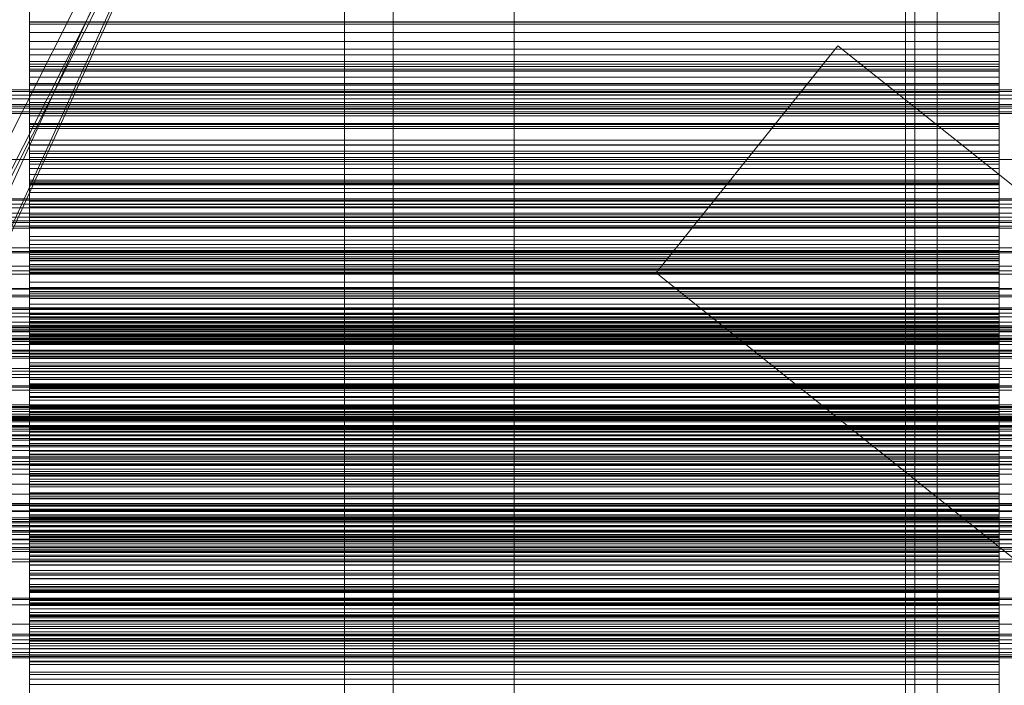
# Model space of a CAD drawing. Header units: millimetres. Extents: x -4738 to 65662, y -68080 to 6847.
# Tile 291 of 656: x 548 to 751, y -34611 to -34474. Entities that reach past the tile are written whole.
import ezdxf

# ---------------------------------------------------------------- set-up
doc = ezdxf.new("R2010")
doc.units = ezdxf.units.MM
for name, color, linetype, lineweight in [('COTAS_O', 1, 'Continuous', 0), ('COTAS_P', 1, 'Continuous', 0), ('frontal_briquetadora', 7, 'Continuous', 0), ('frontal_C03', 7, 'Continuous', 0), ('frontal_C10', 7, 'Continuous', 0), ('frontal_mezcladora', 7, 'Continuous', 0), ('frontal_secador', 7, 'Continuous', 0), ('frontal_tolva', 7, 'Continuous', 0), ('frontal_tolva-C01', 7, 'Continuous', 0)]:
    doc.layers.add(name, color=color, linetype=linetype, lineweight=lineweight)
doc.dimstyles.new('R19_100', dxfattribs={"dimtxt": 250, "dimasz": 150, "dimexe": 150, "dimexo": 80, "dimgap": 100, "dimtad": 1, "dimtih": 1, "dimtoh": 1, "dimdsep": 46, "dimcen": 0.09, "dimadec": 0, "dimazin": 0, "dimtfac": 1, "dimtdec": 4, "dimtofl": 0, "dimtmove": 0, "dimatfit": 3, "dimfxl": 1, "dimtolj": 1, "dimtzin": 0, "dimarcsym": 0})

# ---------------------------------------------------------------- blocks, each defined once
blk = doc.blocks.new('DIM_R30_49')
at = {"layer": 'COTAS_P'}
for p, q in [((-150, -32300), (550, -32300)), ((550, -32300), (505, -32450)), ((550, -34900), (550, -32300)), ((550, -32300), (595, -32450)), ((550, -34900), (505, -34750)), ((550, -34900), (595, -34750)), ((-150, -34900), (550, -34900))]:
    blk.add_line(p, q, dxfattribs=at)
blk.add_text('2600 P', height=250, rotation=90, dxfattribs=at).set_placement((450, -33600))
blk = doc.blocks.new('DIM_R30_52')
at = {"layer": 'COTAS_O'}
for p, q in [((-650, -34200), (-500, -34155)), ((650, -34200), (500, -34155)), ((-650, -34900), (-650, -34200)), ((-650, -34200), (650, -34200)), ((-650, -34200), (-500, -34245)), ((650, -34200), (500, -34245)), ((650, -34900), (650, -34200))]:
    blk.add_line(p, q, dxfattribs=at)
blk.add_text('1300 O', height=250, dxfattribs=at).set_placement((0, -34100))

msp = doc.modelspace()

# ---------------------------------------------------------------- linework, layer by layer
at = {"layer": 'frontal_briquetadora'}
for p, q in [((550, -34475.151), (550, -34460.96)), ((750, -34475.151), (750, -34460.96)), ((550, -34474.612), (550, -34466.598)), ((550, -34468.368), (550, -34476.816)), ((750, -34474.612), (750, -34466.598)), ((750, -34468.368), (750, -34476.816)), ((550, -34470.352), (550, -34481.428)), ((750, -34470.352), (750, -34481.428)), ((550, -34470.774), (550, -34484.819)), ((550, -34470.903), (550, -34474.725)), ((750, -34470.774), (750, -34484.819)), ((750, -34470.903), (750, -34474.725)), ((550, -34483.346), (550, -34472.72)), ((550, -34473.128), (550, -34487.34)), ((550, -34484.762), (550, -34474.612)), ((550, -34474.612), (750, -34474.612)), ((750, -34483.346), (750, -34472.72)), ((750, -34473.128), (750, -34487.34)), ((750, -34484.762), (750, -34474.612)), ((750, -34474.725), (550, -34474.725)), ((550, -34474.725), (550, -34478.701)), ((550, -34489.222), (550, -34475.151)), ((550, -34475.151), (750, -34475.151)), ((750, -34474.725), (750, -34478.701)), ((750, -34489.222), (750, -34475.151)), ((750, -34476.816), (550, -34476.816)), ((550, -34476.816), (550, -34480.245)), ((750, -34478.701), (550, -34478.701)), ((550, -34478.701), (550, -34482.823)), ((750, -34476.816), (750, -34480.245)), ((750, -34478.701), (750, -34482.823)), ((750, -34480.245), (550, -34480.245)), ((550, -34480.245), (550, -34483.879)), ((750, -34480.245), (750, -34483.879)), ((550, -34481.428), (550, -34494.029)), ((550, -34481.428), (750, -34481.428)), ((750, -34481.428), (750, -34494.029)), ((750, -34482.823), (550, -34482.823)), ((550, -34482.823), (550, -34491.281)), ((550, -34495.609), (550, -34483.346)), ((550, -34483.346), (750, -34483.346)), ((750, -34483.879), (550, -34483.879)), ((550, -34483.879), (550, -34487.691)), ((550, -34486.034), (550, -34484.435)), ((750, -34484.435), (550, -34484.435)), ((550, -34484.435), (550, -34492.624)), ((550, -34496.657), (550, -34484.762)), ((550, -34484.762), (750, -34484.762)), ((750, -34482.823), (750, -34491.281)), ((750, -34495.609), (750, -34483.346)), ((750, -34483.879), (750, -34487.691)), ((750, -34486.034), (750, -34484.435)), ((750, -34484.435), (750, -34492.624)), ((750, -34496.657), (750, -34484.762)), ((550, -34484.819), (550, -34499.018)), ((550, -34484.819), (750, -34484.819)), ((550, -34487.426), (550, -34486.034)), ((750, -34486.034), (550, -34486.034)), ((750, -34484.819), (750, -34499.018)), ((750, -34487.426), (750, -34486.034)), ((550, -34487.34), (550, -34501.297)), ((550, -34487.34), (750, -34487.34)), ((550, -34488.634), (550, -34487.426)), ((750, -34487.426), (550, -34487.426)), ((750, -34487.691), (550, -34487.691)), ((550, -34487.691), (550, -34491.666)), ((550, -34489.674), (550, -34488.634)), ((750, -34488.634), (550, -34488.634)), ((750, -34487.34), (750, -34501.297)), ((750, -34488.634), (750, -34487.426)), ((750, -34487.691), (750, -34491.666)), ((750, -34489.674), (750, -34488.634)), ((550, -34502.634), (550, -34489.222)), ((550, -34489.222), (750, -34489.222)), ((550, -34490.554), (550, -34489.674)), ((750, -34489.674), (550, -34489.674)), ((550, -34491.281), (550, -34490.554)), ((750, -34490.554), (550, -34490.554)), ((750, -34502.634), (750, -34489.222)), ((750, -34490.554), (750, -34489.674)), ((750, -34491.281), (750, -34490.554)), ((750, -34491.281), (550, -34491.281)), ((750, -34491.666), (550, -34491.666)), ((550, -34491.666), (550, -34495.791)), ((750, -34492.624), (550, -34492.624)), ((550, -34492.624), (550, -34496.216)), ((750, -34491.666), (750, -34495.791)), ((750, -34492.624), (750, -34496.216)), ((550, -34494.029), (550, -34507.67)), ((550, -34494.029), (750, -34494.029)), ((750, -34494.029), (750, -34507.67)), ((550, -34509.038), (550, -34495.609)), ((550, -34495.609), (750, -34495.609)), ((750, -34495.791), (550, -34495.791)), ((550, -34495.791), (550, -34500.057)), ((750, -34496.216), (550, -34496.216)), ((550, -34496.216), (550, -34500.005)), ((550, -34509.842), (550, -34496.657)), ((550, -34496.657), (750, -34496.657)), ((750, -34509.038), (750, -34495.609)), ((750, -34495.791), (750, -34500.057)), ((750, -34496.216), (750, -34500.005)), ((750, -34509.842), (750, -34496.657)), ((550, -34499.018), (550, -34512.827)), ((550, -34499.018), (750, -34499.018)), ((750, -34499.018), (750, -34512.827)), ((550, -34501.818), (550, -34499.998)), ((750, -34499.998), (550, -34499.998)), ((550, -34499.998), (550, -34507.909)), ((750, -34500.005), (550, -34500.005)), ((550, -34500.005), (550, -34503.967)), ((750, -34500.057), (550, -34500.057)), ((550, -34500.057), (550, -34508.256)), ((750, -34501.818), (750, -34499.998)), ((750, -34499.998), (750, -34507.909)), ((750, -34500.005), (750, -34503.967)), ((750, -34500.057), (750, -34508.256)), ((550, -34501.297), (550, -34514.462)), ((550, -34501.297), (750, -34501.297)), ((550, -34503.438), (550, -34501.818)), ((750, -34501.818), (550, -34501.818)), ((550, -34514.871), (550, -34502.634)), ((550, -34502.634), (750, -34502.634)), ((750, -34501.297), (750, -34514.462)), ((750, -34503.438), (750, -34501.818)), ((750, -34514.871), (750, -34502.634)), ((550, -34504.88), (550, -34503.438)), ((750, -34503.438), (550, -34503.438)), ((750, -34503.967), (550, -34503.967)), ((550, -34503.967), (550, -34508.086)), ((550, -34506.158), (550, -34504.88)), ((750, -34504.88), (550, -34504.88)), ((750, -34504.88), (750, -34503.438)), ((750, -34503.967), (750, -34508.086)), ((750, -34506.158), (750, -34504.88)), ((550, -34507.281), (550, -34506.158)), ((750, -34506.158), (550, -34506.158)), ((750, -34507.281), (750, -34506.158)), ((550, -34508.256), (550, -34507.281)), ((750, -34507.281), (550, -34507.281)), ((550, -34507.67), (550, -34521.827)), ((550, -34507.67), (750, -34507.67)), ((750, -34507.909), (550, -34507.909)), ((550, -34507.909), (550, -34511.654)), ((750, -34508.086), (550, -34508.086)), ((550, -34508.086), (550, -34512.349)), ((750, -34508.256), (550, -34508.256)), ((550, -34523.116), (550, -34509.038)), ((550, -34509.038), (750, -34509.038)), ((750, -34508.256), (750, -34507.281)), ((750, -34507.67), (750, -34521.827)), ((750, -34507.909), (750, -34511.654)), ((750, -34508.086), (750, -34512.349)), ((750, -34523.116), (750, -34509.038)), ((550, -34523.808), (550, -34509.842)), ((550, -34509.842), (750, -34509.842)), ((750, -34523.808), (750, -34509.842)), ((750, -34511.654), (550, -34511.654)), ((550, -34511.654), (550, -34515.589)), ((750, -34512.349), (550, -34512.349)), ((550, -34512.349), (550, -34516.748)), ((550, -34512.827), (550, -34525.713)), ((550, -34512.827), (750, -34512.827)), ((750, -34511.654), (750, -34515.589)), ((750, -34512.349), (750, -34516.748)), ((750, -34512.827), (750, -34525.713)), ((550, -34514.462), (550, -34526.329)), ((550, -34514.462), (750, -34514.462)), ((550, -34525.463), (550, -34514.871)), ((550, -34514.871), (750, -34514.871)), ((550, -34517.055), (550, -34515.018)), ((750, -34515.018), (550, -34515.018)), ((550, -34515.018), (550, -34522.632)), ((750, -34514.462), (750, -34526.329)), ((750, -34525.463), (750, -34514.871)), ((750, -34517.055), (750, -34515.018)), ((750, -34515.018), (750, -34522.632)), ((750, -34515.589), (550, -34515.589)), ((550, -34515.589), (550, -34519.691)), ((750, -34516.748), (550, -34516.748)), ((550, -34516.748), (550, -34524.669)), ((550, -34518.899), (550, -34517.055)), ((750, -34517.055), (550, -34517.055)), ((750, -34515.589), (750, -34519.691)), ((750, -34516.748), (750, -34524.669)), ((750, -34518.899), (750, -34517.055)), ((550, -34520.571), (550, -34518.899)), ((750, -34518.899), (550, -34518.899)), ((750, -34520.571), (750, -34518.899)), ((750, -34519.691), (550, -34519.691)), ((550, -34519.691), (550, -34523.944)), ((550, -34522.085), (550, -34520.571)), ((750, -34520.571), (550, -34520.571)), ((750, -34519.691), (750, -34523.944)), ((750, -34522.085), (750, -34520.571)), ((550, -34521.827), (550, -34535.957)), ((550, -34521.827), (750, -34521.827)), ((550, -34523.448), (550, -34522.085)), ((750, -34522.085), (550, -34522.085)), ((750, -34522.632), (550, -34522.632)), ((550, -34522.632), (550, -34526.521)), ((550, -34537.304), (550, -34523.116)), ((550, -34523.116), (750, -34523.116)), ((750, -34521.827), (750, -34535.957)), ((750, -34523.448), (750, -34522.085)), ((750, -34522.632), (750, -34526.521)), ((750, -34537.304), (750, -34523.116)), ((550, -34524.669), (550, -34523.448)), ((750, -34523.448), (550, -34523.448)), ((550, -34538.02), (550, -34523.808)), ((550, -34523.808), (750, -34523.808)), ((750, -34523.944), (550, -34523.944)), ((550, -34523.944), (550, -34528.335)), ((750, -34524.669), (550, -34524.669)), ((750, -34524.669), (750, -34523.448)), ((750, -34538.02), (750, -34523.808)), ((750, -34523.944), (750, -34528.335)), ((550, -34530.292), (550, -34525.463)), ((550, -34525.463), (750, -34525.463)), ((550, -34525.713), (550, -34537.182)), ((550, -34525.713), (750, -34525.713)), ((550, -34526.329), (550, -34536.443)), ((550, -34526.329), (750, -34526.329)), ((750, -34526.521), (550, -34526.521)), ((550, -34526.521), (550, -34530.594)), ((750, -34530.292), (750, -34525.463)), ((750, -34525.713), (750, -34537.182)), ((750, -34526.329), (750, -34536.443)), ((750, -34526.521), (750, -34530.594)), ((750, -34528.335), (550, -34528.335)), ((550, -34528.335), (550, -34532.857)), ((550, -34531.709), (550, -34529.46)), ((750, -34529.46), (550, -34529.46)), ((550, -34529.46), (550, -34536.758)), ((750, -34528.335), (750, -34532.857)), ((750, -34531.709), (750, -34529.46)), ((750, -34529.46), (750, -34536.758)), ((550, -34535.006), (550, -34530.292)), ((550, -34530.292), (750, -34530.292)), ((750, -34530.594), (550, -34530.594)), ((550, -34530.594), (550, -34534.826)), ((750, -34535.006), (750, -34530.292)), ((750, -34530.594), (750, -34534.826)), ((550, -34533.773), (550, -34531.709)), ((750, -34531.709), (550, -34531.709)), ((750, -34532.857), (550, -34532.857)), ((550, -34532.857), (550, -34540.48)), ((750, -34533.773), (750, -34531.709)), ((750, -34532.857), (750, -34540.48)), ((550, -34535.671), (550, -34533.773)), ((750, -34533.773), (550, -34533.773)), ((750, -34534.826), (550, -34534.826)), ((550, -34534.826), (550, -34539.202)), ((550, -34539.602), (550, -34535.006)), ((550, -34535.006), (750, -34535.006)), ((750, -34535.671), (750, -34533.773)), ((750, -34534.826), (750, -34539.202)), ((750, -34539.602), (750, -34535.006)), ((550, -34537.416), (550, -34535.671)), ((750, -34535.671), (550, -34535.671)), ((550, -34535.957), (550, -34549.515)), ((550, -34535.957), (750, -34535.957)), ((550, -34536.443), (550, -34541.003)), ((550, -34536.443), (750, -34536.443)), ((750, -34536.758), (550, -34536.758)), ((550, -34536.758), (550, -34540.783)), ((550, -34537.182), (550, -34546.794)), ((550, -34537.182), (750, -34537.182)), ((550, -34551.056), (550, -34537.304)), ((550, -34537.304), (750, -34537.304)), ((550, -34539.017), (550, -34537.416)), ((750, -34537.416), (550, -34537.416)), ((750, -34537.416), (750, -34535.671)), ((750, -34535.957), (750, -34549.515)), ((750, -34536.443), (750, -34541.003)), ((750, -34536.758), (750, -34540.783)), ((750, -34537.182), (750, -34546.794)), ((750, -34551.056), (750, -34537.304)), ((750, -34539.017), (750, -34537.416)), ((550, -34551.931), (550, -34538.02)), ((550, -34538.02), (750, -34538.02)), ((550, -34540.48), (550, -34539.017)), ((750, -34539.017), (550, -34539.017)), ((750, -34539.202), (550, -34539.202)), ((550, -34539.202), (550, -34543.711)), ((550, -34544.079), (550, -34539.602)), ((550, -34539.602), (750, -34539.602)), ((750, -34551.931), (750, -34538.02)), ((750, -34540.48), (750, -34539.017)), ((750, -34539.202), (750, -34543.711)), ((750, -34544.079), (750, -34539.602)), ((750, -34540.48), (550, -34540.48)), ((750, -34540.783), (550, -34540.783)), ((550, -34540.783), (550, -34544.982)), ((550, -34541.003), (550, -34545.442)), ((550, -34541.003), (750, -34541.003)), ((750, -34540.783), (750, -34544.982)), ((750, -34541.003), (750, -34545.442)), ((550, -34545.745), (550, -34543.29)), ((750, -34543.29), (550, -34543.29)), ((550, -34543.29), (550, -34550.254)), ((750, -34543.711), (550, -34543.711)), ((550, -34543.711), (550, -34548.345)), ((750, -34545.745), (750, -34543.29)), ((750, -34543.29), (750, -34550.254)), ((750, -34543.711), (750, -34548.345)), ((550, -34548.434), (550, -34544.079)), ((550, -34544.079), (750, -34544.079)), ((750, -34544.982), (550, -34544.982)), ((550, -34544.982), (550, -34549.334)), ((550, -34545.442), (550, -34549.76)), ((550, -34545.442), (750, -34545.442)), ((550, -34548.023), (550, -34545.745)), ((750, -34545.745), (550, -34545.745)), ((750, -34548.434), (750, -34544.079)), ((750, -34544.982), (750, -34549.334)), ((750, -34545.442), (750, -34549.76)), ((750, -34548.023), (750, -34545.745)), ((550, -34546.794), (550, -34551.073)), ((550, -34546.794), (750, -34546.794)), ((750, -34546.794), (750, -34551.073)), ((550, -34550.143), (550, -34548.023)), ((750, -34548.023), (550, -34548.023)), ((750, -34548.345), (550, -34548.345)), ((550, -34548.345), (550, -34555.652)), ((550, -34552.666), (550, -34548.434)), ((550, -34548.434), (750, -34548.434)), ((750, -34549.334), (550, -34549.334)), ((550, -34549.334), (550, -34553.824)), ((550, -34549.515), (550, -34561.982)), ((550, -34549.515), (750, -34549.515)), ((550, -34549.76), (550, -34553.953)), ((550, -34549.76), (750, -34549.76)), ((750, -34550.143), (750, -34548.023)), ((750, -34548.345), (750, -34555.652)), ((750, -34552.666), (750, -34548.434)), ((750, -34549.334), (750, -34553.824)), ((750, -34549.515), (750, -34561.982)), ((750, -34549.76), (750, -34553.953)), ((550, -34552.116), (550, -34550.143)), ((750, -34550.143), (550, -34550.143)), ((750, -34550.254), (550, -34550.254)), ((550, -34550.254), (550, -34554.404)), ((550, -34563.842), (550, -34551.056)), ((550, -34551.056), (750, -34551.056)), ((550, -34551.073), (550, -34555.227)), ((550, -34551.073), (750, -34551.073)), ((750, -34552.116), (750, -34550.143)), ((750, -34550.254), (750, -34554.404)), ((750, -34563.842), (750, -34551.056)), ((750, -34551.073), (750, -34555.227)), ((550, -34565.006), (550, -34551.931)), ((550, -34551.931), (750, -34551.931)), ((550, -34553.95), (550, -34552.116)), ((750, -34552.116), (550, -34552.116)), ((550, -34556.773), (550, -34552.666)), ((550, -34552.666), (750, -34552.666)), ((750, -34553.824), (550, -34553.824)), ((550, -34553.824), (550, -34558.44)), ((750, -34565.006), (750, -34551.931)), ((750, -34553.95), (750, -34552.116)), ((750, -34556.773), (750, -34552.666)), ((750, -34553.824), (750, -34558.44)), ((550, -34555.652), (550, -34553.95)), ((550, -34553.953), (550, -34558.02)), ((550, -34553.953), (750, -34553.953)), ((750, -34554.404), (550, -34554.404)), ((550, -34554.404), (550, -34558.721)), ((550, -34555.227), (550, -34559.255)), ((550, -34555.227), (750, -34555.227)), ((750, -34555.652), (550, -34555.652)), ((750, -34555.652), (750, -34553.95)), ((750, -34553.953), (750, -34558.02)), ((750, -34554.404), (750, -34558.721)), ((750, -34555.227), (750, -34559.255)), ((550, -34559.129), (550, -34556.473)), ((750, -34556.473), (550, -34556.473)), ((550, -34556.473), (550, -34563.087)), ((550, -34560.752), (550, -34556.773)), ((550, -34556.773), (750, -34556.773)), ((750, -34559.129), (750, -34556.473)), ((750, -34556.473), (750, -34563.087)), ((750, -34560.752), (750, -34556.773)), ((550, -34558.02), (550, -34561.96)), ((550, -34558.02), (750, -34558.02)), ((750, -34558.44), (550, -34558.44)), ((550, -34558.44), (550, -34563.174)), ((750, -34558.721), (550, -34558.721)), ((550, -34558.721), (550, -34563.182)), ((550, -34561.616), (550, -34559.129)), ((750, -34559.129), (550, -34559.129)), ((550, -34559.255), (550, -34563.155)), ((550, -34559.255), (750, -34559.255)), ((750, -34558.02), (750, -34561.96)), ((750, -34558.44), (750, -34563.174)), ((750, -34558.721), (750, -34563.182)), ((750, -34561.616), (750, -34559.129)), ((750, -34559.255), (750, -34563.155)), ((550, -34564.603), (550, -34560.752)), ((550, -34560.752), (750, -34560.752)), ((550, -34563.952), (550, -34561.616)), ((750, -34561.616), (550, -34561.616)), ((550, -34561.96), (550, -34565.77)), ((550, -34561.96), (750, -34561.96)), ((550, -34561.982), (550, -34572.878)), ((550, -34561.982), (750, -34561.982)), ((750, -34564.603), (750, -34560.752)), ((750, -34563.952), (750, -34561.616)), ((750, -34561.96), (750, -34565.77)), ((750, -34561.982), (750, -34572.878)), ((750, -34563.087), (550, -34563.087)), ((550, -34563.087), (550, -34567.352)), ((550, -34563.155), (550, -34566.924)), ((550, -34563.155), (750, -34563.155)), ((750, -34563.174), (550, -34563.174)), ((550, -34563.174), (550, -34570.147)), ((750, -34563.182), (550, -34563.182)), ((550, -34563.182), (550, -34567.774)), ((550, -34575.173), (550, -34563.842)), ((550, -34563.842), (750, -34563.842)), ((550, -34566.148), (550, -34563.952)), ((750, -34563.952), (550, -34563.952)), ((750, -34563.087), (750, -34567.352)), ((750, -34563.155), (750, -34566.924)), ((750, -34563.174), (750, -34570.147)), ((750, -34563.182), (750, -34567.774)), ((750, -34575.173), (750, -34563.842)), ((750, -34566.148), (750, -34563.952)), ((550, -34568.322), (550, -34564.603)), ((550, -34564.603), (750, -34564.603)), ((550, -34576.744), (550, -34565.006)), ((550, -34565.006), (750, -34565.006)), ((550, -34565.77), (550, -34569.449)), ((550, -34565.77), (750, -34565.77)), ((750, -34568.322), (750, -34564.603)), ((750, -34576.744), (750, -34565.006)), ((750, -34565.77), (750, -34569.449)), ((550, -34568.211), (550, -34566.148)), ((750, -34566.148), (550, -34566.148)), ((550, -34566.924), (550, -34570.562)), ((550, -34566.924), (750, -34566.924)), ((750, -34567.352), (550, -34567.352)), ((550, -34567.352), (550, -34571.776)), ((750, -34567.774), (550, -34567.774)), ((550, -34567.774), (550, -34572.486)), ((750, -34568.211), (750, -34566.148)), ((750, -34566.924), (750, -34570.562)), ((750, -34567.352), (750, -34571.776)), ((750, -34567.774), (750, -34572.486)), ((550, -34570.147), (550, -34568.211)), ((750, -34568.211), (550, -34568.211)), ((550, -34571.91), (550, -34568.322)), ((550, -34568.322), (750, -34568.322)), ((550, -34571.828), (550, -34568.977)), ((750, -34568.977), (550, -34568.977)), ((550, -34568.977), (550, -34575.226)), ((550, -34569.449), (550, -34572.994)), ((550, -34569.449), (750, -34569.449)), ((750, -34570.147), (750, -34568.211)), ((750, -34571.91), (750, -34568.322)), ((750, -34571.828), (750, -34568.977)), ((750, -34568.977), (750, -34575.226)), ((750, -34569.449), (750, -34572.994)), ((750, -34570.147), (550, -34570.147)), ((550, -34570.562), (550, -34574.066)), ((550, -34570.562), (750, -34570.562)), ((750, -34571.776), (550, -34571.776)), ((550, -34571.776), (550, -34576.336)), ((550, -34574.518), (550, -34571.828)), ((750, -34571.828), (550, -34571.828)), ((550, -34575.363), (550, -34571.91)), ((550, -34571.91), (750, -34571.91)), ((750, -34570.562), (750, -34574.066)), ((750, -34571.776), (750, -34576.336)), ((750, -34574.518), (750, -34571.828)), ((750, -34575.363), (750, -34571.91)), ((750, -34572.486), (550, -34572.486)), ((550, -34572.486), (550, -34577.309)), ((550, -34572.878), (550, -34581.784)), ((550, -34572.878), (750, -34572.878)), ((550, -34572.994), (550, -34576.406)), ((550, -34572.994), (750, -34572.994)), ((550, -34574.066), (550, -34577.435)), ((550, -34574.066), (750, -34574.066)), ((750, -34572.486), (750, -34577.309)), ((750, -34572.878), (750, -34581.784)), ((750, -34572.994), (750, -34576.406)), ((750, -34574.066), (750, -34577.435)), ((550, -34577.065), (550, -34574.518)), ((750, -34574.518), (550, -34574.518)), ((550, -34584.611), (550, -34575.173)), ((550, -34575.173), (750, -34575.173)), ((750, -34575.226), (550, -34575.226)), ((550, -34575.226), (550, -34579.596)), ((550, -34578.68), (550, -34575.363)), ((550, -34575.363), (750, -34575.363)), ((750, -34577.065), (750, -34574.518)), ((750, -34584.611), (750, -34575.173)), ((750, -34575.226), (750, -34579.596)), ((750, -34578.68), (750, -34575.363)), ((750, -34576.336), (550, -34576.336)), ((550, -34576.336), (550, -34581.019)), ((550, -34576.406), (550, -34579.681)), ((550, -34576.406), (750, -34576.406)), ((550, -34586.693), (550, -34576.744)), ((550, -34576.744), (750, -34576.744)), ((550, -34579.478), (550, -34577.065)), ((750, -34577.065), (550, -34577.065)), ((750, -34577.309), (550, -34577.309)), ((550, -34577.309), (550, -34583.932)), ((550, -34577.435), (550, -34580.668)), ((550, -34577.435), (750, -34577.435)), ((750, -34576.336), (750, -34581.019)), ((750, -34576.406), (750, -34579.681)), ((750, -34586.693), (750, -34576.744)), ((750, -34579.478), (750, -34577.065)), ((750, -34577.309), (750, -34583.932)), ((750, -34577.435), (750, -34580.668)), ((550, -34581.86), (550, -34578.68)), ((550, -34578.68), (750, -34578.68)), ((550, -34581.766), (550, -34579.478)), ((750, -34579.478), (550, -34579.478)), ((750, -34579.596), (550, -34579.596)), ((550, -34579.596), (550, -34584.116)), ((550, -34579.681), (550, -34582.818)), ((550, -34579.681), (750, -34579.681)), ((750, -34581.86), (750, -34578.68)), ((750, -34581.766), (750, -34579.478)), ((750, -34579.596), (750, -34584.116)), ((750, -34579.681), (750, -34582.818)), ((550, -34580.668), (550, -34583.763)), ((550, -34580.668), (750, -34580.668)), ((550, -34583.812), (550, -34580.774)), ((750, -34580.774), (550, -34580.774)), ((550, -34580.774), (550, -34586.641)), ((750, -34581.019), (550, -34581.019)), ((550, -34581.019), (550, -34585.815)), ((550, -34583.932), (550, -34581.766)), ((750, -34581.766), (550, -34581.766)), ((550, -34581.784), (550, -34588.358)), ((550, -34581.784), (750, -34581.784)), ((550, -34584.902), (550, -34581.86)), ((550, -34581.86), (750, -34581.86)), ((750, -34580.668), (750, -34583.763)), ((750, -34583.812), (750, -34580.774)), ((750, -34580.774), (750, -34586.641)), ((750, -34581.019), (750, -34585.815)), ((750, -34583.932), (750, -34581.766)), ((750, -34581.784), (750, -34588.358)), ((750, -34584.902), (750, -34581.86)), ((550, -34582.818), (550, -34585.817)), ((550, -34582.818), (750, -34582.818)), ((550, -34583.763), (550, -34586.718)), ((550, -34583.763), (750, -34583.763)), ((550, -34586.698), (550, -34583.812)), ((750, -34583.812), (550, -34583.812)), ((750, -34583.932), (550, -34583.932)), ((750, -34584.116), (550, -34584.116)), ((550, -34584.116), (550, -34588.763)), ((750, -34582.818), (750, -34585.817)), ((750, -34583.763), (750, -34586.718)), ((750, -34586.698), (750, -34583.812)), ((750, -34584.116), (750, -34588.763)), ((550, -34591.796), (550, -34584.611)), ((550, -34584.611), (750, -34584.611)), ((550, -34587.804), (550, -34584.902)), ((550, -34584.902), (750, -34584.902)), ((750, -34585.815), (550, -34585.815)), ((550, -34585.815), (550, -34590.716)), ((550, -34585.817), (550, -34588.675)), ((550, -34585.817), (750, -34585.817)), ((750, -34591.796), (750, -34584.611)), ((750, -34587.804), (750, -34584.902)), ((750, -34585.815), (750, -34590.716)), ((750, -34585.817), (750, -34588.675)), ((750, -34586.641), (550, -34586.641)), ((550, -34586.641), (550, -34591.107)), ((550, -34594.471), (550, -34586.693)), ((550, -34586.693), (750, -34586.693)), ((550, -34589.45), (550, -34586.698)), ((750, -34586.698), (550, -34586.698)), ((550, -34586.718), (550, -34589.532)), ((550, -34586.718), (750, -34586.718)), ((550, -34592.065), (550, -34587.804)), ((550, -34587.804), (750, -34587.804)), ((550, -34588.358), (550, -34592.348)), ((550, -34588.358), (750, -34588.358)), ((750, -34586.641), (750, -34591.107)), ((750, -34594.471), (750, -34586.693)), ((750, -34589.45), (750, -34586.698)), ((750, -34586.718), (750, -34589.532)), ((750, -34592.065), (750, -34587.804)), ((750, -34588.358), (750, -34592.348)), ((550, -34588.675), (550, -34591.391)), ((550, -34588.675), (750, -34588.675)), ((750, -34588.763), (550, -34588.763)), ((550, -34588.763), (550, -34593.526)), ((550, -34592.075), (550, -34589.45)), ((750, -34589.45), (550, -34589.45)), ((550, -34589.532), (550, -34592.205)), ((550, -34589.532), (750, -34589.532)), ((750, -34588.675), (750, -34591.391)), ((750, -34588.763), (750, -34593.526)), ((750, -34592.075), (750, -34589.45)), ((750, -34589.532), (750, -34592.205)), ((750, -34590.716), (550, -34590.716)), ((550, -34590.716), (550, -34596.972)), ((750, -34591.107), (550, -34591.107)), ((550, -34591.107), (550, -34595.711)), ((550, -34591.391), (550, -34593.965)), ((550, -34591.391), (750, -34591.391)), ((550, -34596.45), (550, -34591.796)), ((550, -34591.796), (750, -34591.796)), ((550, -34595.052), (550, -34591.834)), ((750, -34591.834), (550, -34591.834)), ((550, -34591.834), (550, -34597.306)), ((550, -34593.599), (550, -34592.065)), ((550, -34592.065), (750, -34592.065)), ((550, -34594.581), (550, -34592.075)), ((750, -34592.075), (550, -34592.075)), ((550, -34592.205), (550, -34594.734)), ((550, -34592.205), (750, -34592.205)), ((550, -34592.348), (550, -34593.599)), ((550, -34592.348), (750, -34592.348)), ((750, -34590.716), (750, -34596.972)), ((750, -34591.107), (750, -34595.711)), ((750, -34591.391), (750, -34593.965)), ((750, -34596.45), (750, -34591.796)), ((750, -34595.052), (750, -34591.834)), ((750, -34591.834), (750, -34597.306)), ((750, -34593.599), (750, -34592.065)), ((750, -34594.581), (750, -34592.075)), ((750, -34592.205), (750, -34594.734)), ((750, -34592.348), (750, -34593.599)), ((750, -34593.526), (550, -34593.526)), ((550, -34593.526), (550, -34598.395)), ((550, -34593.599), (750, -34593.599)), ((550, -34593.965), (550, -34597.556)), ((550, -34593.965), (750, -34593.965)), ((550, -34599.778), (550, -34594.471)), ((550, -34594.471), (750, -34594.471)), ((750, -34593.526), (750, -34598.395)), ((750, -34593.965), (750, -34597.556)), ((750, -34599.778), (750, -34594.471)), ((550, -34596.972), (550, -34594.581)), ((750, -34594.581), (550, -34594.581)), ((550, -34594.734), (550, -34597.118)), ((550, -34594.734), (750, -34594.734)), ((550, -34598.128), (550, -34595.052)), ((750, -34595.052), (550, -34595.052)), ((750, -34595.711), (550, -34595.711)), ((550, -34595.711), (550, -34600.435)), ((550, -34598.395), (550, -34596.45)), ((550, -34596.45), (750, -34596.45)), ((750, -34596.972), (750, -34594.581)), ((750, -34594.734), (750, -34597.118)), ((750, -34598.128), (750, -34595.052)), ((750, -34595.711), (750, -34600.435)), ((750, -34598.395), (750, -34596.45)), ((750, -34596.972), (550, -34596.972)), ((550, -34597.118), (550, -34599.358)), ((550, -34597.118), (750, -34597.118)), ((750, -34597.306), (550, -34597.306)), ((550, -34597.306), (550, -34601.855)), ((550, -34597.556), (550, -34598.395)), ((550, -34597.556), (750, -34597.556)), ((550, -34601.077), (550, -34598.128)), ((750, -34598.128), (550, -34598.128)), ((550, -34598.395), (750, -34598.395)), ((550, -34598.395), (550, -34603.362)), ((750, -34597.118), (750, -34599.358)), ((750, -34597.306), (750, -34601.855)), ((750, -34597.556), (750, -34598.395)), ((750, -34601.077), (750, -34598.128)), ((750, -34598.395), (750, -34603.362)), ((550, -34599.358), (550, -34602.27)), ((550, -34599.358), (750, -34599.358)), ((550, -34602.412), (550, -34599.778)), ((550, -34599.778), (750, -34599.778)), ((750, -34600.435), (550, -34600.435)), ((550, -34600.435), (550, -34605.266)), ((750, -34599.358), (750, -34602.27)), ((750, -34602.412), (750, -34599.778)), ((750, -34600.435), (750, -34605.266)), ((550, -34603.908), (550, -34601.077)), ((750, -34601.077), (550, -34601.077)), ((750, -34601.855), (550, -34601.855)), ((550, -34601.855), (550, -34606.533)), ((550, -34605.521), (550, -34602.131)), ((750, -34602.131), (550, -34602.131)), ((550, -34602.131), (550, -34607.194)), ((550, -34602.27), (550, -34602.412)), ((550, -34602.27), (750, -34602.27)), ((550, -34602.412), (750, -34602.412)), ((750, -34603.908), (750, -34601.077)), ((750, -34601.855), (750, -34606.533)), ((750, -34605.521), (750, -34602.131)), ((750, -34602.131), (750, -34607.194)), ((750, -34602.27), (750, -34602.412)), ((750, -34603.362), (550, -34603.362)), ((550, -34603.362), (550, -34609.237)), ((550, -34606.627), (550, -34603.908)), ((750, -34603.908), (550, -34603.908)), ((750, -34603.362), (750, -34609.237)), ((750, -34606.627), (750, -34603.908)), ((750, -34605.266), (550, -34605.266)), ((550, -34605.266), (550, -34610.196)), ((550, -34608.779), (550, -34605.521)), ((750, -34605.521), (550, -34605.521)), ((750, -34606.533), (550, -34606.533)), ((550, -34606.533), (550, -34611.322)), ((550, -34609.237), (550, -34606.627)), ((750, -34606.627), (550, -34606.627)), ((750, -34605.266), (750, -34610.196)), ((750, -34608.779), (750, -34605.521)), ((750, -34606.533), (750, -34611.322)), ((750, -34609.237), (750, -34606.627)), ((750, -34607.194), (550, -34607.194)), ((550, -34607.194), (550, -34611.817)), ((750, -34607.194), (750, -34611.817)), ((550, -34611.92), (550, -34608.779)), ((750, -34608.779), (550, -34608.779)), ((750, -34609.237), (550, -34609.237)), ((750, -34610.196), (550, -34610.196)), ((550, -34610.196), (550, -34615.217)), ((750, -34611.92), (750, -34608.779)), ((750, -34610.196), (750, -34615.217)), ((750, -34611.322), (550, -34611.322)), ((550, -34611.322), (550, -34616.211)), ((750, -34611.322), (750, -34616.211))]:
    msp.add_line(p, q, dxfattribs=at)
at = {"layer": 'frontal_C03'}
for p, q in [((1250, -34488.678), (-1250, -34488.678)), ((1250, -34488.994), (-1250, -34488.994)), ((1250, -34489.788), (-1250, -34489.788)), ((-1250, -34490.552), (1250, -34490.552)), ((1250, -34491.675), (-1250, -34491.675)), ((1250, -34492.439), (-1250, -34492.439)), ((1250, -34493.233), (-1250, -34493.233)), ((1250, -34493.55), (-1250, -34493.55)), ((1250, -34511.135), (-1250, -34511.135)), ((1250, -34511.452), (-1250, -34511.452)), ((1250, -34512.246), (-1250, -34512.246)), ((-1250, -34513.01), (1250, -34513.01)), ((1250, -34514.133), (-1250, -34514.133)), ((1250, -34514.897), (-1250, -34514.897)), ((1250, -34515.691), (-1250, -34515.691)), ((1250, -34516.007), (-1250, -34516.007)), ((1250, -34516.796), (-1250, -34516.796)), ((1250, -34517.172), (-1250, -34517.172)), ((1250, -34521.224), (-1250, -34521.224)), ((1250, -34522.296), (-1250, -34522.296)), ((1250, -34529.782), (-1250, -34529.782)), ((1250, -34531.387), (-1250, -34531.387)), ((1250, -34533.593), (-1250, -34533.593)), ((1250, -34533.909), (-1250, -34533.909)), ((1250, -34534.703), (-1250, -34534.703)), ((-1250, -34535.467), (1250, -34535.467)), ((1250, -34536.59), (-1250, -34536.59)), ((1250, -34537.355), (-1250, -34537.355)), ((1496, -34538.493), (-1496, -34538.493)), ((1496, -34538.61), (-1496, -34538.61)), ((1250, -34538.149), (-1250, -34538.149)), ((1250, -34538.465), (-1250, -34538.465)), ((1496, -34539.876), (-1496, -34539.876)), ((1496, -34540.211), (-1496, -34540.211)), ((-1250, -34541.168), (1250, -34541.168)), ((1496, -34542.551), (-1496, -34542.551)), ((1496, -34543.052), (-1496, -34543.052)), ((1250, -34543.061), (-1250, -34543.061)), ((-1496, -34546.109), (1496, -34546.109)), ((1496, -34546.701), (-1496, -34546.701)), ((1496, -34550.009), (-1496, -34550.009)), ((1496, -34550.601), (-1496, -34550.601)), ((1496, -34553.657), (-1496, -34553.657)), ((1250, -34553.649), (-1250, -34553.649)), ((1496, -34554.159), (-1496, -34554.159)), ((1250, -34555.541), (-1250, -34555.541)), ((1496, -34556.498), (-1496, -34556.498)), ((1496, -34556.833), (-1496, -34556.833)), ((1250, -34556.05), (-1250, -34556.05)), ((1250, -34556.367), (-1250, -34556.367)), ((1250, -34557.161), (-1250, -34557.161)), ((-1250, -34557.925), (1250, -34557.925)), ((1496, -34558.099), (-1496, -34558.099)), ((1496, -34558.217), (-1496, -34558.217)), ((1250, -34559.048), (-1250, -34559.048)), ((1250, -34559.812), (-1250, -34559.812)), ((1250, -34560.606), (-1250, -34560.606)), ((1250, -34560.923), (-1250, -34560.923)), ((1250, -34565.323), (-1250, -34565.323)), ((1250, -34566.927), (-1250, -34566.927)), ((1250, -34574.414), (-1250, -34574.414)), ((1250, -34575.486), (-1250, -34575.486)), ((1250, -34578.508), (-1250, -34578.508)), ((1250, -34578.825), (-1250, -34578.825)), ((1250, -34579.537), (-1250, -34579.537)), ((1250, -34579.619), (-1250, -34579.619)), ((1250, -34579.914), (-1250, -34579.914)), ((-1250, -34580.383), (1250, -34580.383)), ((1250, -34581.506), (-1250, -34581.506)), ((1250, -34582.27), (-1250, -34582.27)), ((1250, -34583.064), (-1250, -34583.064)), ((1250, -34583.38), (-1250, -34583.38)), ((1250, -34600.966), (-1250, -34600.966)), ((1250, -34601.282), (-1250, -34601.282)), ((1250, -34602.076), (-1250, -34602.076)), ((-1250, -34602.84), (1250, -34602.84)), ((1250, -34603.963), (-1250, -34603.963)), ((1250, -34604.727), (-1250, -34604.727)), ((1250, -34605.521), (-1250, -34605.521)), ((1250, -34605.838), (-1250, -34605.838))]:
    msp.add_line(p, q, dxfattribs=at)
at = {"layer": 'frontal_C10'}
for p, q in [((730.677, -35975), (730.677, -34032.44)), ((732.631, -34032.44), (732.631, -35975)), ((737.234, -34032.44), (737.234, -35975))]:
    msp.add_line(p, q, dxfattribs=at)
at = {"layer": 'frontal_mezcladora'}
for p, q in [((625, -34725), (625, -33700)), ((650, -34725), (650, -33700)), ((615, -34760), (615, -33730)), ((625, -34725), (625, -33730)), ((650, -34760), (650, -33730))]:
    msp.add_line(p, q, dxfattribs=at)
at = {"layer": 'frontal_secador'}
for p, q in [((-1250, -34516), (1250, -34516)), ((-1250, -34522), (1250, -34522)), ((-1250, -34525), (1250, -34525)), ((1250, -34526), (-1250, -34526)), ((-1250, -34526.659), (1250, -34526.659)), ((1250, -34529.659), (-1250, -34529.659)), ((-1250, -34531), (1250, -34531)), ((1250, -34534), (-1250, -34534)), ((-1250, -34534.728), (1250, -34534.728)), ((-1250, -34537.588), (1250, -34537.588)), ((1250, -34537.611), (-1250, -34537.611)), ((1250, -34537.728), (-1250, -34537.728)), ((-1250, -34539.387), (1250, -34539.387)), ((1250, -34539.918), (-1250, -34539.918)), ((-1250, -34540), (1250, -34540)), ((1250, -34540.588), (-1250, -34540.588)), ((1250, -34542.387), (-1250, -34542.387)), ((1250, -34543), (-1250, -34543)), ((-1250, -34543.65), (1250, -34543.65)), ((1250, -34544), (-1250, -34544)), ((1250, -34547.382), (-1250, -34547.382)), ((-1250, -34548), (1250, -34548)), ((1250, -34549.689), (-1250, -34549.689)), ((-1250, -34550), (1250, -34550)), ((1250, -34554), (-1250, -34554)), ((1250, -34554.545), (-1250, -34554.545)), ((-1250, -34555), (1250, -34555)), ((1250, -34556), (-1250, -34556)), ((1250, -34556.144), (-1250, -34556.144)), ((1250, -34556.709), (-1250, -34556.709)), ((1250, -34558.686), (-1250, -34558.686)), ((1320, -34562), (-1320, -34562)), ((1250, -34560), (-1250, -34560)), ((1250, -34562), (-1250, -34562)), ((1320, -34562.273), (-1320, -34562.273)), ((1320, -34563.072), (-1320, -34563.072)), ((1320, -34564.343), (-1320, -34564.343)), ((1320, -34566), (-1320, -34566)), ((1250, -34564.651), (-1250, -34564.651)), ((1250, -34565.859), (-1250, -34565.859)), ((-1250, -34566), (1250, -34566)), ((1320, -34567.929), (-1320, -34567.929)), ((-1320, -34570), (1320, -34570)), ((-1250, -34570), (1250, -34570)), ((1320, -34572.071), (-1320, -34572.071)), ((1320, -34574), (-1320, -34574)), ((1250, -34574.141), (-1250, -34574.141)), ((1320, -34575.657), (-1320, -34575.657)), ((1320, -34576.928), (-1320, -34576.928)), ((1320, -34577.727), (-1320, -34577.727)), ((1320, -34578), (-1320, -34578)), ((1250, -34577.285), (-1250, -34577.285)), ((1250, -34578), (-1250, -34578)), ((1250, -34581.314), (-1250, -34581.314)), ((1250, -34583.856), (-1250, -34583.856)), ((1250, -34585.455), (-1250, -34585.455)), ((1250, -34586), (-1250, -34586)), ((1360, -34593.5), (-1360, -34593.5)), ((1250, -34593.75), (-1250, -34593.75)), ((1360, -34594.863), (-1360, -34594.863)), ((1360, -34598.859), (-1360, -34598.859)), ((1360, -34605.216), (-1360, -34605.216))]:
    msp.add_line(p, q, dxfattribs=at)
at = {"layer": 'frontal_tolva'}
for p, q in [((679.267, -34526.433), (716.733, -34479.567)), ((1763.733, -35316.567), (716.733, -34479.567)), ((-1821.5, -34492), (1821.5, -34492)), ((-1821.5, -34503), (1821.5, -34503)), ((1726.267, -35363.433), (679.267, -34526.433))]:
    msp.add_line(p, q, dxfattribs=at)
at = {"layer": 'frontal_tolva-C01'}
for p, q in [((596.429, -34398.198), (221.429, -35221.585)), ((221.429, -35141.193), (596.429, -34398.198)), ((600, -34398.619), (225, -35141.614)), ((225, -35222.279), (600, -34398.891)), ((225, -35142.996), (600, -34400)), ((225, -35223.388), (600, -34400))]:
    msp.add_line(p, q, dxfattribs=at)

# ---------------------------------------------------------------- dimensions: what is measured, and where the dimension line sits
at = {"layer": 'COTAS_O'}
dim = msp.add_aligned_dim(p1=(-650, -34900), p2=(650, -34900), distance=700, text='<> O', dimstyle='R19_100', dxfattribs=at)
dim.commit()
dim.dimension.update_dxf_attribs({"geometry": 'DIM_R30_52', "text_midpoint": (0, -34200)})
at = {"layer": 'COTAS_P'}
dim = msp.add_aligned_dim(p1=(-150, -34900), p2=(-150, -32300), distance=-700, text='<> P', dimstyle='R19_100', dxfattribs=at)
dim.commit()
dim.dimension.update_dxf_attribs({"geometry": 'DIM_R30_49', "text_midpoint": (550, -33600)})

doc.saveas('drawing.dxf')
